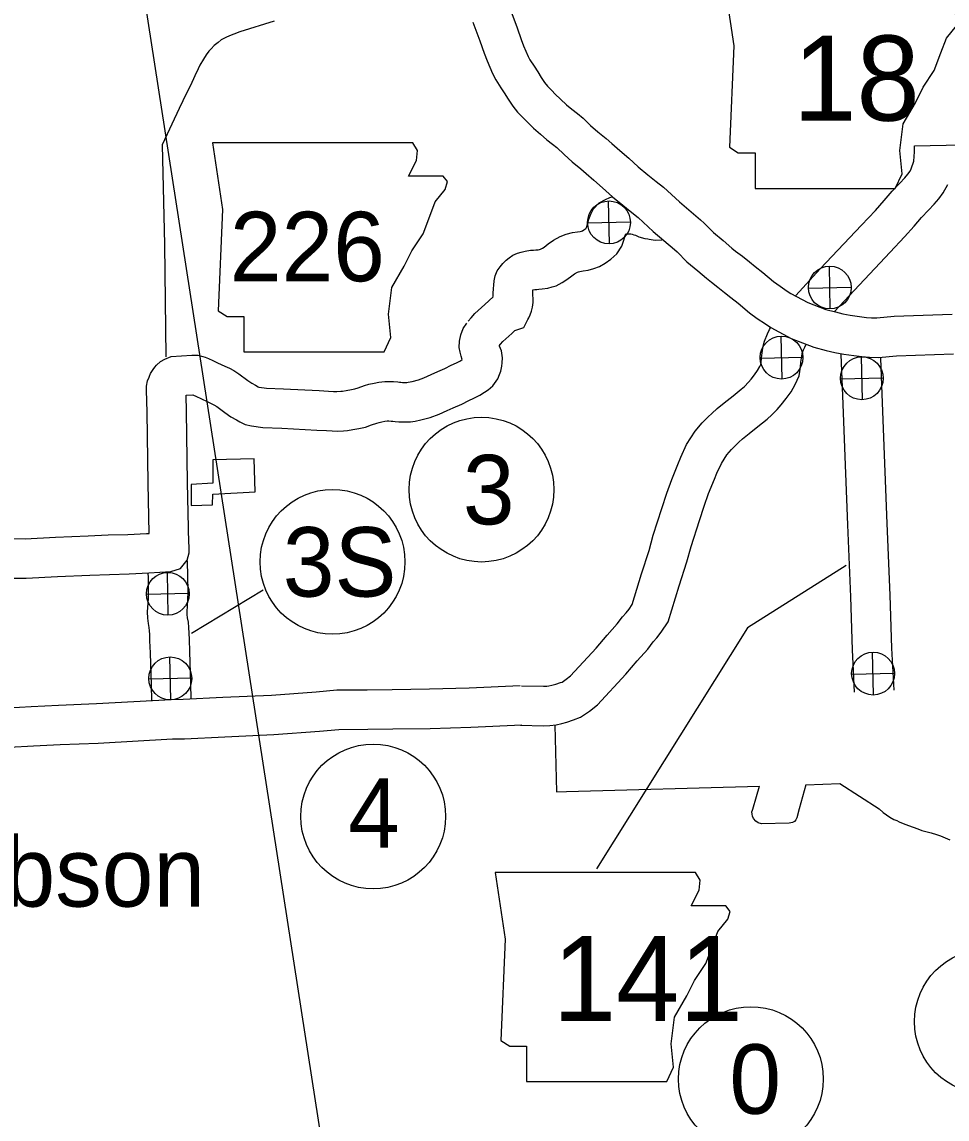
# Model space of a CAD drawing. Extents: x 1671357 to 13005564, y 567358 to 14261451.
# Drawn here: x 12758287.586 to 12758288.351, y 14259952.881 to 14259953.789 of the extents above; entities that cross this region are included whole.
import ezdxf

# ---------------------------------------------------------------- set-up
doc = ezdxf.new("R2010")
doc.units = 0
for name, color, linetype in [('10', 7, 'Continuous'), ('15', 7, 'Continuous'), ('21', 7, 'Continuous'), ('24', 7, 'Continuous'), ('40', 7, 'Continuous'), ('6', 7, 'Continuous'), ('Default', 7, 'Continuous')]:
    doc.layers.add(name, color=color, linetype=linetype)

msp = doc.modelspace()

# ---------------------------------------------------------------- linework, layer by layer
at = {"layer": '10'}
for points in [[(12758288.32419, 14259953.68612), (12758288.36318, 14259953.68677), (12758288.43188, 14259953.68898), (12758288.51026, 14259953.69184), (12758288.56396, 14259953.69444), (12758288.61898, 14259953.69629)], [(12758288.22589, 14259953.56221), (12758288.24608, 14259953.58427), (12758288.28032, 14259953.62033), (12758288.29182, 14259953.63255), (12758288.2991, 14259953.64084), (12758288.30567, 14259953.64852), (12758288.31192, 14259953.6551), (12758288.31607, 14259953.65957), (12758288.31867, 14259953.66261), (12758288.32045, 14259953.66502), (12758288.32152, 14259953.66688), (12758288.32349, 14259953.67319), (12758288.32414, 14259953.68103), (12758288.32419, 14259953.68612)], [(12758288.25809, 14259953.549), (12758288.26998, 14259953.56199), (12758288.30406, 14259953.59789), (12758288.316, 14259953.61057), (12758288.32378, 14259953.61943), (12758288.32995, 14259953.62664), (12758288.33573, 14259953.63274), (12758288.34045, 14259953.63781), (12758288.34427, 14259953.64227), (12758288.34783, 14259953.64711), (12758288.35176, 14259953.65391)], [(12758287.9757, 14259953.56125), (12758287.97568, 14259953.56158), (12758287.97562, 14259953.56387), (12758287.97572, 14259953.56799), (12758287.976, 14259953.57071), (12758287.97637, 14259953.57428), (12758287.97735, 14259953.57832), (12758287.97901, 14259953.58244), (12758287.98136, 14259953.5859), (12758287.98357, 14259953.58876), (12758287.98626, 14259953.59138), (12758287.98879, 14259953.59344), (12758287.99197, 14259953.59554), (12758287.99577, 14259953.59705), (12758287.99862, 14259953.59799), (12758288.00203, 14259953.59893), (12758288.00644, 14259953.59955), (12758288.00882, 14259953.59975), (12758288.01075, 14259953.59992), (12758288.01291, 14259953.60007), (12758288.014, 14259953.60021), (12758288.01473, 14259953.60043), (12758288.01487, 14259953.60047), (12758288.01627, 14259953.60121), (12758288.0177, 14259953.6021), (12758288.02121, 14259953.60485), (12758288.02549, 14259953.60782), (12758288.03112, 14259953.61093), (12758288.03592, 14259953.61298), (12758288.0411, 14259953.61419), (12758288.04534, 14259953.61484), (12758288.04748, 14259953.61513), (12758288.04869, 14259953.61547), (12758288.04936, 14259953.61572), (12758288.0507, 14259953.61649), (12758288.05227, 14259953.61761), (12758288.05246, 14259953.61779), (12758288.05272, 14259953.61853), (12758288.0536, 14259953.62122), (12758288.05477, 14259953.62544), (12758288.05645, 14259953.62944), (12758288.05856, 14259953.63382), (12758288.06333, 14259953.6387), (12758288.06845, 14259953.64172), (12758288.07198, 14259953.64311), (12758288.07372, 14259953.64374)], [(12758287.99337, 14259953.53313), (12758288.00104, 14259953.5356), (12758288.00417, 14259953.54235), (12758288.00495, 14259953.54363), (12758288.00613, 14259953.54619), (12758288.00739, 14259953.54907), (12758288.00806, 14259953.55256), (12758288.00868, 14259953.55629), (12758288.00857, 14259953.55995), (12758288.00838, 14259953.56223), (12758288.00832, 14259953.56315), (12758288.0083, 14259953.56392), (12758288.00835, 14259953.56591), (12758288.00844, 14259953.56681), (12758288.00865, 14259953.56687), (12758288.01008, 14259953.56707), (12758288.01161, 14259953.5672), (12758288.01337, 14259953.56735), (12758288.0161, 14259953.56755), (12758288.02074, 14259953.56812), (12758288.02444, 14259953.56923), (12758288.02763, 14259953.57026), (12758288.03255, 14259953.57287), (12758288.03646, 14259953.57529), (12758288.04062, 14259953.57855), (12758288.04274, 14259953.58002), (12758288.04546, 14259953.58152), (12758288.04613, 14259953.58181), (12758288.04732, 14259953.58209), (12758288.05001, 14259953.58251), (12758288.05404, 14259953.58305), (12758288.05898, 14259953.58442), (12758288.06348, 14259953.58616), (12758288.06834, 14259953.58895), (12758288.07284, 14259953.59215), (12758288.07775, 14259953.59664), (12758288.0819, 14259953.60299), (12758288.08366, 14259953.60805), (12758288.08488, 14259953.61176), (12758288.08525, 14259953.61309), (12758288.08579, 14259953.61315), (12758288.08659, 14259953.61315), (12758288.08876, 14259953.61321), (12758288.08889, 14259953.6132), (12758288.08939, 14259953.61311), (12758288.0905, 14259953.61285), (12758288.09188, 14259953.61247), (12758288.09326, 14259953.61203), (12758288.09616, 14259953.61067), (12758288.10114, 14259953.6092), (12758288.10367, 14259953.60899), (12758288.1045, 14259953.6088), (12758288.10637, 14259953.60848), (12758288.10969, 14259953.60796), (12758288.11512, 14259953.60827)], [(12758287.95485, 14259953.5409), (12758287.95725, 14259953.54366), (12758287.96051, 14259953.54718), (12758287.96882, 14259953.55473), (12758287.9755, 14259953.56111)], [(12758287.56016, 14259953.36094), (12758287.58837, 14259953.36081), (12758287.61357, 14259953.3621), (12758287.64049, 14259953.36325), (12758287.65697, 14259953.36402), (12758287.6732, 14259953.36435), (12758287.68865, 14259953.36512), (12758287.69091, 14259953.36528), (12758287.69017, 14259953.40695), (12758287.68933, 14259953.4655), (12758287.68875, 14259953.48382), (12758287.6888, 14259953.487), (12758287.68951, 14259953.49165), (12758287.69094, 14259953.4946), (12758287.69125, 14259953.49533), (12758287.69216, 14259953.4975), (12758287.69416, 14259953.50092), (12758287.69571, 14259953.50277), (12758287.69715, 14259953.50446), (12758287.70035, 14259953.50748), (12758287.7039, 14259953.50948), (12758287.70921, 14259953.51159), (12758287.72627, 14259953.51265), (12758287.73127, 14259953.51289), (12758287.73534, 14259953.51179), (12758287.73734, 14259953.51114), (12758287.74001, 14259953.50999), (12758287.74379, 14259953.50829), (12758287.7475, 14259953.50653), (12758287.75362, 14259953.50373), (12758287.75732, 14259953.50187), (12758287.7609, 14259953.49997), (12758287.76524, 14259953.49721), (12758287.77255, 14259953.4919), (12758287.77596, 14259953.4895), (12758287.77892, 14259953.48785), (12758287.7811, 14259953.48667), (12758287.78168, 14259953.48638), (12758287.78194, 14259953.48632), (12758287.78801, 14259953.48536), (12758287.8021, 14259953.48499), (12758287.83156, 14259953.48339), (12758287.83932, 14259953.48294), (12758287.8435, 14259953.48273), (12758287.84625, 14259953.48269), (12758287.84945, 14259953.48284), (12758287.85091, 14259953.48297), (12758287.85404, 14259953.48348), (12758287.85849, 14259953.48426), (12758287.86115, 14259953.48477), (12758287.86399, 14259953.48582), (12758287.86924, 14259953.48761), (12758287.87277, 14259953.48869), (12758287.87705, 14259953.48969), (12758287.88096, 14259953.49034), (12758287.88593, 14259953.49104), (12758287.89004, 14259953.49098), (12758287.89326, 14259953.49086), (12758287.8966, 14259953.49056), (12758287.89798, 14259953.49035), (12758287.89928, 14259953.49028), (12758287.9005, 14259953.49022), (12758287.90353, 14259953.49022), (12758287.90426, 14259953.49024), (12758287.90518, 14259953.49038), (12758287.90854, 14259953.49109), (12758287.91393, 14259953.49242), (12758287.91829, 14259953.494), (12758287.92415, 14259953.49677), (12758287.92968, 14259953.49915), (12758287.93569, 14259953.50175), (12758287.94081, 14259953.50437), (12758287.94515, 14259953.50647), (12758287.94865, 14259953.5082), (12758287.95004, 14259953.50906), (12758287.94897, 14259953.51202), (12758287.94817, 14259953.51517), (12758287.94747, 14259953.51909), (12758287.94765, 14259953.52425), (12758287.94879, 14259953.52958), (12758287.95065, 14259953.53489), (12758287.95367, 14259953.53936)], [(12758287.98047, 14259953.52057), (12758287.98159, 14259953.52187), (12758287.98352, 14259953.52395), (12758287.99108, 14259953.53081), (12758287.99333, 14259953.53296)], [(12758287.56182, 14259953.32826), (12758287.58914, 14259953.32814), (12758287.6151, 14259953.32947), (12758287.64195, 14259953.33061), (12758287.65806, 14259953.33137), (12758287.67435, 14259953.33169), (12758287.69062, 14259953.33251), (12758287.70904, 14259953.3338), (12758287.71677, 14259953.33613), (12758287.72235, 14259953.34317), (12758287.72401, 14259953.34909), (12758287.72394, 14259953.35533), (12758287.72374, 14259953.35717), (12758287.72283, 14259953.40748), (12758287.72199, 14259953.46625), (12758287.72157, 14259953.47963), (12758287.72712, 14259953.47997), (12758287.73006, 14259953.47864), (12758287.7337, 14259953.47692), (12758287.73948, 14259953.47426), (12758287.74235, 14259953.47282), (12758287.74447, 14259953.4717), (12758287.74686, 14259953.47019), (12758287.75353, 14259953.46533), (12758287.75856, 14259953.46179), (12758287.7632, 14259953.45921), (12758287.76605, 14259953.45767), (12758287.77048, 14259953.45546), (12758287.77561, 14259953.45424), (12758287.78501, 14259953.45276), (12758287.80078, 14259953.45234), (12758287.82972, 14259953.45077), (12758287.83756, 14259953.45031), (12758287.84244, 14259953.45007), (12758287.84677, 14259953.45), (12758287.85172, 14259953.45024), (12758287.85504, 14259953.45054), (12758287.85947, 14259953.45126), (12758287.86441, 14259953.45213), (12758287.86996, 14259953.4532), (12758287.87492, 14259953.45503), (12758287.87931, 14259953.45653), (12758287.88127, 14259953.45713), (12758287.88345, 14259953.45764), (12758287.88591, 14259953.45805), (12758287.88797, 14259953.45833), (12758287.8892, 14259953.45832), (12758287.89121, 14259953.45824), (12758287.89268, 14259953.45811), (12758287.89459, 14259953.45782), (12758287.89755, 14259953.45765), (12758287.8997, 14259953.45755), (12758287.90387, 14259953.45755), (12758287.90716, 14259953.45761), (12758287.9111, 14259953.45824), (12758287.91582, 14259953.45923), (12758287.92346, 14259953.46113), (12758287.93087, 14259953.46381), (12758287.93758, 14259953.46699), (12758287.94262, 14259953.46915), (12758287.94962, 14259953.47218), (12758287.95535, 14259953.47511), (12758287.95952, 14259953.47712), (12758287.96454, 14259953.47961), (12758287.96847, 14259953.48205), (12758287.97153, 14259953.48414), (12758287.97536, 14259953.48738), (12758287.97936, 14259953.49311), (12758287.9807, 14259953.49673), (12758287.98182, 14259953.49956), (12758287.98278, 14259953.50377), (12758287.98306, 14259953.50653), (12758287.98332, 14259953.5105), (12758287.98242, 14259953.51639), (12758287.98073, 14259953.52033)], [(12758288.26307, 14259953.51344), (12758288.26449, 14259953.47915), (12758288.26704, 14259953.41495), (12758288.26871, 14259953.37224), (12758288.27107, 14259953.3128), (12758288.27261, 14259953.2688), (12758288.27432, 14259953.23378)], [(12758288.2959, 14259953.51038), (12758288.29713, 14259953.48047), (12758288.29969, 14259953.41624), (12758288.30135, 14259953.37352), (12758288.30372, 14259953.31402), (12758288.30525, 14259953.27017), (12758288.30696, 14259953.23538)], [(12758287.72252, 14259953.34254), (12758287.72272, 14259953.32966), (12758287.72297, 14259953.31706), (12758287.72275, 14259953.30992), (12758287.72239, 14259953.30521), (12758287.72204, 14259953.30026), (12758287.72217, 14259953.29827), (12758287.72256, 14259953.29535), (12758287.72312, 14259953.29185), (12758287.72366, 14259953.28748), (12758287.72389, 14259953.28264), (12758287.72402, 14259953.27736), (12758287.72438, 14259953.26749), (12758287.72525, 14259953.24074), (12758287.72559, 14259953.22844)], [(12758287.69001, 14259953.33201), (12758287.69005, 14259953.32909), (12758287.69029, 14259953.31723), (12758287.69012, 14259953.31167), (12758287.6898, 14259953.3076), (12758287.6893, 14259953.30039), (12758287.68963, 14259953.29507), (12758287.69023, 14259953.29061), (12758287.69076, 14259953.28727), (12758287.69109, 14259953.28468), (12758287.69124, 14259953.28145), (12758287.69137, 14259953.27636), (12758287.69173, 14259953.26637), (12758287.69259, 14259953.23975), (12758287.69294, 14259953.22709)]]:
    msp.add_lwpolyline(points, dxfattribs=at)
at = {"layer": '15'}
for points in [[(12758287.98937, 14259953.79988), (12758287.99541, 14259953.78379), (12758287.99868, 14259953.77411), (12758288.00079, 14259953.76883), (12758288.00452, 14259953.75999), (12758288.006, 14259953.7572), (12758288.00941, 14259953.75183), (12758288.0124, 14259953.74729), (12758288.01532, 14259953.74246), (12758288.01818, 14259953.73833), (12758288.0205, 14259953.73541), (12758288.02404, 14259953.73168), (12758288.02698, 14259953.7287), (12758288.0313, 14259953.7247), (12758288.03627, 14259953.72007), (12758288.04067, 14259953.71642), (12758288.04534, 14259953.71273), (12758288.04991, 14259953.70893), (12758288.05621, 14259953.70294), (12758288.0623, 14259953.6976), (12758288.06901, 14259953.69196), (12758288.07384, 14259953.68792), (12758288.08035, 14259953.68227), (12758288.08778, 14259953.6757), (12758288.09561, 14259953.66862), (12758288.10347, 14259953.66212), (12758288.1104, 14259953.65646), (12758288.11644, 14259953.65186), (12758288.12974, 14259953.63966), (12758288.14708, 14259953.62471), (12758288.15017, 14259953.62197), (12758288.15784, 14259953.61426), (12758288.16595, 14259953.60756), (12758288.17299, 14259953.60145), (12758288.1761, 14259953.59896), (12758288.18181, 14259953.59468), (12758288.18753, 14259953.58995), (12758288.19235, 14259953.58614), (12758288.19878, 14259953.58113), (12758288.20757, 14259953.5737), (12758288.21289, 14259953.56993), (12758288.21887, 14259953.56576), (12758288.22175, 14259953.56393), (12758288.23597, 14259953.55634), (12758288.25073, 14259953.55046), (12758288.25878, 14259953.54849), (12758288.26477, 14259953.54705), (12758288.27098, 14259953.54595), (12758288.27854, 14259953.54485), (12758288.28434, 14259953.54405), (12758288.28869, 14259953.54364), (12758288.293, 14259953.5436), (12758288.30728, 14259953.54491), (12758288.35521, 14259953.54659)], [(12758287.95878, 14259953.78838), (12758287.96463, 14259953.77282), (12758287.96801, 14259953.7628), (12758287.97057, 14259953.75641), (12758287.97499, 14259953.74593), (12758287.97775, 14259953.74075), (12758287.98197, 14259953.7341), (12758287.98477, 14259953.72984), (12758287.98789, 14259953.72468), (12758287.99194, 14259953.71884), (12758287.99582, 14259953.71396), (12758288.00056, 14259953.70896), (12758288.00423, 14259953.70524), (12758288.00906, 14259953.70076), (12758288.01469, 14259953.69553), (12758288.02009, 14259953.69104), (12758288.02476, 14259953.68735), (12758288.0282, 14259953.68449), (12758288.03418, 14259953.6788), (12758288.04102, 14259953.67282), (12758288.048, 14259953.66694), (12758288.05264, 14259953.66305), (12758288.05883, 14259953.65769), (12758288.066, 14259953.65134), (12758288.07424, 14259953.6439), (12758288.08273, 14259953.63688), (12758288.09016, 14259953.63082), (12758288.09545, 14259953.62678), (12758288.10803, 14259953.61524), (12758288.12556, 14259953.60013), (12758288.12771, 14259953.59821), (12758288.13581, 14259953.59009), (12758288.14484, 14259953.58263), (12758288.15206, 14259953.57636), (12758288.15607, 14259953.57315), (12758288.16158, 14259953.56901), (12758288.16699, 14259953.56454), (12758288.17217, 14259953.56044), (12758288.17819, 14259953.55575), (12758288.18755, 14259953.54784), (12758288.1941, 14259953.54321), (12758288.20075, 14259953.53856), (12758288.20528, 14259953.53568), (12758288.22219, 14259953.52666), (12758288.24074, 14259953.51927), (12758288.25108, 14259953.51674), (12758288.25811, 14259953.51505), (12758288.26578, 14259953.51369), (12758288.27394, 14259953.51251), (12758288.28058, 14259953.51159), (12758288.28702, 14259953.51098), (12758288.29434, 14259953.51092), (12758288.30934, 14259953.51229), (12758288.35633, 14259953.51394)], [(12758287.99896, 14259953.23919), (12758288.01716, 14259953.23874), (12758288.02002, 14259953.23883), (12758288.02161, 14259953.23902), (12758288.02412, 14259953.23967), (12758288.02745, 14259953.24055), (12758288.03128, 14259953.24174), (12758288.03265, 14259953.24225), (12758288.03599, 14259953.2445), (12758288.03953, 14259953.24735), (12758288.06087, 14259953.2703), (12758288.06997, 14259953.28116), (12758288.07827, 14259953.29042), (12758288.08268, 14259953.29616), (12758288.08563, 14259953.29952), (12758288.08801, 14259953.30262), (12758288.09052, 14259953.30639), (12758288.09836, 14259953.33169), (12758288.10453, 14259953.351), (12758288.10803, 14259953.3638), (12758288.11518, 14259953.38599), (12758288.11913, 14259953.39843), (12758288.12332, 14259953.40986), (12758288.12831, 14259953.42236), (12758288.13078, 14259953.42838), (12758288.13565, 14259953.43876), (12758288.14263, 14259953.44978), (12758288.14858, 14259953.45667), (12758288.15345, 14259953.46166), (12758288.15639, 14259953.46459), (12758288.16092, 14259953.46854), (12758288.16678, 14259953.47326), (12758288.17403, 14259953.47914), (12758288.18084, 14259953.48449), (12758288.1834, 14259953.48691), (12758288.18681, 14259953.49033), (12758288.18904, 14259953.4928), (12758288.19187, 14259953.49635), (12758288.19439, 14259953.49996), (12758288.19631, 14259953.50331), (12758288.19707, 14259953.50502), (12758288.19736, 14259953.50682), (12758288.19766, 14259953.51024), (12758288.19815, 14259953.51459), (12758288.19899, 14259953.52021), (12758288.19997, 14259953.52425), (12758288.20248, 14259953.53055), (12758288.20424, 14259953.53406), (12758288.20496, 14259953.53549)], [(12758287.99815, 14259953.20653), (12758288.01722, 14259953.20606), (12758288.0225, 14259953.20621), (12758288.02774, 14259953.20686), (12758288.03236, 14259953.20805), (12758288.03646, 14259953.20913), (12758288.0419, 14259953.21083), (12758288.04775, 14259953.21303), (12758288.0554, 14259953.21819), (12758288.06185, 14259953.22338), (12758288.08536, 14259953.24867), (12758288.09466, 14259953.25975), (12758288.10343, 14259953.26954), (12758288.10794, 14259953.27541), (12758288.11089, 14259953.27878), (12758288.11459, 14259953.2836), (12758288.12033, 14259953.2922), (12758288.12953, 14259953.32189), (12758288.13586, 14259953.34172), (12758288.13935, 14259953.35447), (12758288.1463, 14259953.37605), (12758288.15005, 14259953.38786), (12758288.15383, 14259953.39818), (12758288.1586, 14259953.4101), (12758288.1607, 14259953.41524), (12758288.16435, 14259953.42302), (12758288.16893, 14259953.43025), (12758288.17265, 14259953.43456), (12758288.17667, 14259953.43867), (12758288.17869, 14259953.44069), (12758288.18191, 14259953.4435), (12758288.18732, 14259953.44785), (12758288.19442, 14259953.45362), (12758288.20218, 14259953.45971), (12758288.20619, 14259953.46349), (12758288.2105, 14259953.46782), (12758288.21396, 14259953.47164), (12758288.21806, 14259953.4768), (12758288.22202, 14259953.48245), (12758288.22549, 14259953.48853), (12758288.22862, 14259953.49557), (12758288.22981, 14259953.50276), (12758288.23017, 14259953.50701), (12758288.23055, 14259953.51034), (12758288.23108, 14259953.51393), (12758288.23117, 14259953.51429), (12758288.23232, 14259953.51716), (12758288.23344, 14259953.51941), (12758288.23437, 14259953.52126)], [(12758287.99779, 14259953.23918), (12758287.95578, 14259953.23721), (12758287.92278, 14259953.23621), (12758287.89203, 14259953.23581), (12758287.87147, 14259953.23555), (12758287.84635, 14259953.23539), (12758287.82915, 14259953.23385), (12758287.79232, 14259953.23104), (12758287.752, 14259953.22932), (12758287.71916, 14259953.22767), (12758287.70916, 14259953.22753), (12758287.64731, 14259953.22409), (12758287.61594, 14259953.22295), (12758287.59345, 14259953.22168), (12758287.5741, 14259953.22066)], [(12758287.99932, 14259953.20654), (12758287.95704, 14259953.20457), (12758287.9235, 14259953.20355), (12758287.89245, 14259953.20314), (12758287.87178, 14259953.20288), (12758287.84792, 14259953.20272), (12758287.83184, 14259953.20129), (12758287.79426, 14259953.19842), (12758287.75352, 14259953.19668), (12758287.72021, 14259953.19501), (12758287.7103, 14259953.19487), (12758287.64881, 14259953.19145), (12758287.61746, 14259953.19031), (12758287.59522, 14259953.18905), (12758287.57514, 14259953.188)]]:
    msp.add_lwpolyline(points, dxfattribs=at)
at = {"layer": '21'}
for points in [[(12758288.16642, 14259953.82391), (12758288.17471, 14259953.76864), (12758288.17102, 14259953.68481), (12758288.17839, 14259953.6802), (12758288.19221, 14259953.6802), (12758288.19221, 14259953.65072), (12758288.30829, 14259953.65072), (12758288.31381, 14259953.6627), (12758288.31197, 14259953.68205), (12758288.31473, 14259953.70415), (12758288.32487, 14259953.72166), (12758288.33132, 14259953.73456), (12758288.34053, 14259953.74837), (12758288.34606, 14259953.76311), (12758288.35066, 14259953.77509), (12758288.35895, 14259953.78522), (12758288.3608, 14259953.79167), (12758288.35711, 14259953.79628), (12758288.32855, 14259953.79628), (12758288.335, 14259953.80917), (12758288.33592, 14259953.81747), (12758288.3321, 14259953.82383)], [(12758287.74346, 14259953.6886), (12758287.75175, 14259953.63333), (12758287.74807, 14259953.5495), (12758287.75544, 14259953.54489), (12758287.76925, 14259953.54489), (12758287.76925, 14259953.51541), (12758287.88533, 14259953.51541), (12758287.89086, 14259953.52739), (12758287.88901, 14259953.54674), (12758287.89178, 14259953.56884), (12758287.90191, 14259953.58635), (12758287.90836, 14259953.59924), (12758287.91757, 14259953.61306), (12758287.9231, 14259953.6278), (12758287.92771, 14259953.63978), (12758287.936, 14259953.64991), (12758287.93784, 14259953.65636), (12758287.93415, 14259953.66097), (12758287.9056, 14259953.66097), (12758287.91204, 14259953.67386), (12758287.91297, 14259953.68216), (12758287.90915, 14259953.68852)], [(12758287.97732, 14259953.08472), (12758287.98561, 14259953.02944), (12758287.98192, 14259952.94561), (12758287.98929, 14259952.941), (12758288.00311, 14259952.941), (12758288.00311, 14259952.91153), (12758288.11918, 14259952.91153), (12758288.12471, 14259952.9235), (12758288.12287, 14259952.94285), (12758288.12563, 14259952.96496), (12758288.13577, 14259952.98246), (12758288.14222, 14259952.99536), (12758288.15143, 14259953.00918), (12758288.15695, 14259953.02391), (12758288.16156, 14259953.03589), (12758288.16985, 14259953.04602), (12758288.17169, 14259953.05247), (12758288.16801, 14259953.05708), (12758288.13945, 14259953.05708), (12758288.1459, 14259953.06998), (12758288.14682, 14259953.07827), (12758288.143, 14259953.08463)]]:
    msp.add_lwpolyline(points, close=True, dxfattribs=at)
at = {"layer": '40'}
for p, q in [((12758288.07182, 14259953.60494), (12758288.071, 14259953.64038)), ((12758288.05369, 14259953.62225), (12758288.08913, 14259953.62307)), ((12758288.2545, 14259953.551), (12758288.25369, 14259953.58644)), ((12758288.23637, 14259953.56831), (12758288.27182, 14259953.56913)), ((12758288.21456, 14259953.493), (12758288.21374, 14259953.52845)), ((12758288.19643, 14259953.51031), (12758288.23187, 14259953.51113)), ((12758288.28102, 14259953.47588), (12758288.2802, 14259953.51132)), ((12758288.26289, 14259953.49319), (12758288.29833, 14259953.49401)), ((12758287.70684, 14259953.29756), (12758287.70603, 14259953.333)), ((12758287.68871, 14259953.31487), (12758287.72416, 14259953.31569)), ((12758287.78516, 14259953.31833), (12758287.72598, 14259953.28246)), ((12758288.2903, 14259953.23152), (12758288.28948, 14259953.26696)), ((12758287.70885, 14259953.22756), (12758287.70803, 14259953.26301)), ((12758288.27217, 14259953.24883), (12758288.30762, 14259953.24965)), ((12758287.69071, 14259953.24488), (12758287.72616, 14259953.2457))]:
    msp.add_line(p, q, dxfattribs=at)
msp.add_lwpolyline([(12758288.26771, 14259953.33881), (12758288.18607, 14259953.28722), (12758288.06113, 14259953.08758)], dxfattribs=at)
for centre, radius in [((12758288.07141, 14259953.62266), 0.01773), ((12758288.25409, 14259953.56872), 0.01773), ((12758288.21415, 14259953.51072), 0.01773), ((12758288.28061, 14259953.4936), 0.01773), ((12758287.96594, 14259953.40147), 0.0599), ((12758287.84268, 14259953.3417), 0.0599), ((12758287.70643, 14259953.31528), 0.01773), ((12758288.28989, 14259953.24924), 0.01773), ((12758287.70844, 14259953.24529), 0.01773), ((12758287.87632, 14259953.13098), 0.0599), ((12758288.38401, 14259952.9612), 0.0599), ((12758288.18881, 14259952.91367), 0.0599)]:
    msp.add_circle(centre, radius, dxfattribs=at)
at = {"layer": '6'}
for points in [[(12758287.79431, 14259953.78925), (12758287.7661, 14259953.78024), (12758287.76116, 14259953.77854), (12758287.75755, 14259953.77717), (12758287.75437, 14259953.77561), (12758287.75059, 14259953.77374), (12758287.74804, 14259953.77158), (12758287.74488, 14259953.76909), (12758287.7422, 14259953.76642), (12758287.74044, 14259953.76432), (12758287.73812, 14259953.76132), (12758287.73596, 14259953.75783), (12758287.73295, 14259953.75267), (12758287.73145, 14259953.74968), (12758287.72887, 14259953.74399), (12758287.72507, 14259953.73592), (12758287.72198, 14259953.72949), (12758287.7159, 14259953.71684), (12758287.70171, 14259953.68688)], [(12758287.70171, 14259953.68688), (12758287.70379, 14259953.60441), (12758287.7048, 14259953.51132)], [(12758287.7787, 14259953.39965), (12758287.7778, 14259953.42706), (12758287.74357, 14259953.42602), (12758287.74363, 14259953.40677), (12758287.72569, 14259953.40568)], [(12758287.72569, 14259953.40568), (12758287.7257, 14259953.38824), (12758287.74349, 14259953.38897), (12758287.74379, 14259953.39778), (12758287.7787, 14259953.39965)], [(12758288.02667, 14259953.20656), (12758288.02793, 14259953.15141), (12758288.0362, 14259953.15173), (12758288.19591, 14259953.15595)], [(12758288.23414, 14259953.15724), (12758288.22884, 14259953.13738), (12758288.22685, 14259953.12974), (12758288.22598, 14259953.12821), (12758288.22495, 14259953.12678), (12758288.22318, 14259953.12603), (12758288.22179, 14259953.12559), (12758288.22036, 14259953.12543), (12758288.19749, 14259953.12481), (12758288.19483, 14259953.1258), (12758288.19287, 14259953.12709), (12758288.19092, 14259953.12921), (12758288.19014, 14259953.13118), (12758288.18979, 14259953.13278), (12758288.1897, 14259953.13469), (12758288.19011, 14259953.13627), (12758288.1903, 14259953.1369), (12758288.19356, 14259953.14761), (12758288.19591, 14259953.15595)], [(12758288.23414, 14259953.15724), (12758288.26245, 14259953.15821), (12758288.29483, 14259953.13722), (12758288.29831, 14259953.1344), (12758288.30096, 14259953.13234), (12758288.3038, 14259953.13052), (12758288.30705, 14259953.1286), (12758288.30944, 14259953.12753), (12758288.31153, 14259953.1265), (12758288.31486, 14259953.12513), (12758288.31908, 14259953.12341), (12758288.32296, 14259953.12205), (12758288.32689, 14259953.12062), (12758288.33027, 14259953.11944), (12758288.33463, 14259953.11821), (12758288.33804, 14259953.11747), (12758288.34244, 14259953.11617), (12758288.34557, 14259953.115), (12758288.34954, 14259953.11327), (12758288.35333, 14259953.11153)]]:
    msp.add_lwpolyline(points, dxfattribs=at)
at = {"layer": 'Default'}
msp.add_line((12758287.59617, 14259954.39354), (12758287.99651, 14259951.81001), dxfattribs=at)

# ---------------------------------------------------------------- texts
at = {"layer": '21'}
for s, height, p in [('18', 0.07044, (12758288.22375, 14259953.70685)), ('226', 0.057502, (12758287.75771, 14259953.57392)), ('141', 0.07044, (12758288.02491, 14259952.9617))]:
    msp.add_text(s, height=height, dxfattribs=at).set_placement(p)
at = {"layer": '24'}
msp.add_text('Gibson', height=0.057502, dxfattribs=at).set_placement((12758287.49362, 14259953.05638))
at = {"layer": '40'}
for s, height, p in [('3', 0.0575, (12758287.95051, 14259953.37272)), ('3S', 0.057502, (12758287.80152, 14259953.31295)), ('4', 0.0575, (12758287.85555, 14259953.10514)), ('0', 0.0575, (12758288.17102, 14259952.88492))]:
    msp.add_text(s, height=height, dxfattribs=at).set_placement(p)

doc.saveas('drawing.dxf')
